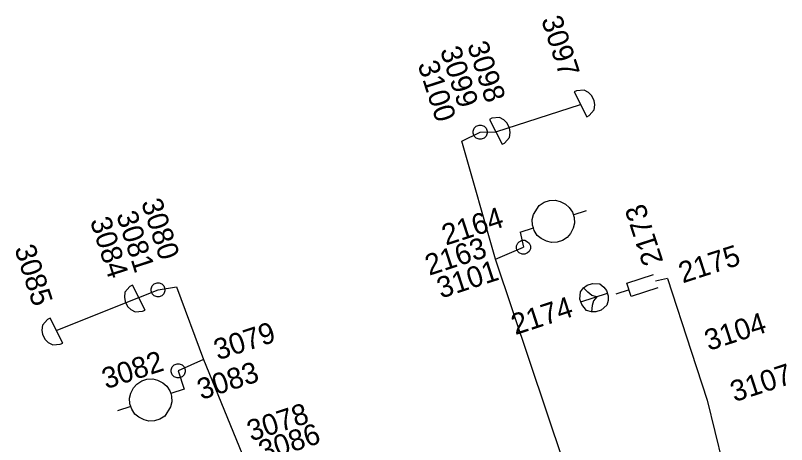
# Model space of a CAD drawing. Extents: x -535557 to -534097, y -1142175 to -1136716.
# Drawn here: x -534471.77 to -534444.17, y -1139497.26 to -1139481.91 of the extents above; entities that cross this region are included whole.
import ezdxf

# ---------------------------------------------------------------- set-up
doc = ezdxf.new("R2010")
doc.units = 0
doc.layers.add('Default', color=7, linetype='Continuous')
doc.layers.add('SS_SZDC', color=7, linetype='Continuous')

# ---------------------------------------------------------------- blocks, each defined once
blk = doc.blocks.new('POINT_DISPLAY')
at = {"layer": 'Default'}
blk.add_line((0, 0), (0, 0), dxfattribs=at)

msp = doc.modelspace()

# ---------------------------------------------------------------- linework, layer by layer
at = {"layer": 'SS_SZDC'}
for p, q in [((-534451.687, -1139484.599), (-534451.776, -1139484.644)), ((-534451.776, -1139484.644), (-534451.323, -1139485.535)), ((-534451.419, -1139484.574), (-534451.687, -1139484.599)), ((-534451.262, -1139484.662), (-534451.419, -1139484.574)), ((-534451.149, -1139484.773), (-534451.262, -1139484.662)), ((-534451.059, -1139484.952), (-534451.149, -1139484.773)), ((-534451.035, -1139485.108), (-534451.059, -1139484.952)), ((-534454.579, -1139486.069), (-534451.55, -1139485.09)), ((-534451.233, -1139485.49), (-534451.056, -1139485.287)), ((-534451.056, -1139485.287), (-534451.035, -1139485.108)), ((-534454.717, -1139485.579), (-534454.806, -1139485.624)), ((-534454.449, -1139485.554), (-534454.717, -1139485.579)), ((-534454.292, -1139485.642), (-534454.449, -1139485.554)), ((-534451.323, -1139485.535), (-534451.233, -1139485.49)), ((-534455.352, -1139485.938), (-534455.281, -1139485.867)), ((-534455.281, -1139485.867), (-534455.175, -1139485.832)), ((-534455.175, -1139485.832), (-534455.104, -1139485.832)), ((-534455.104, -1139485.832), (-534454.998, -1139485.867)), ((-534454.998, -1139485.867), (-534454.927, -1139485.938)), ((-534454.806, -1139485.624), (-534454.353, -1139486.515)), ((-534454.179, -1139485.753), (-534454.292, -1139485.642)), ((-534454.089, -1139485.932), (-534454.179, -1139485.753)), ((-534455.789, -1139486.399), (-534455.14, -1139486.079)), ((-534455.387, -1139486.044), (-534455.352, -1139485.938)), ((-534455.387, -1139486.115), (-534455.387, -1139486.044)), ((-534455.352, -1139486.221), (-534455.387, -1139486.115)), ((-534455.14, -1139486.079), (-534454.579, -1139486.069)), ((-534454.927, -1139485.938), (-534454.892, -1139486.044)), ((-534454.892, -1139486.115), (-534454.927, -1139486.221)), ((-534454.892, -1139486.044), (-534454.892, -1139486.115)), ((-534454.065, -1139486.088), (-534454.089, -1139485.932)), ((-534454.086, -1139486.267), (-534454.065, -1139486.088)), ((-534454.59, -1139490.629), (-534455.789, -1139486.399)), ((-534455.281, -1139486.292), (-534455.352, -1139486.221)), ((-534455.175, -1139486.327), (-534455.281, -1139486.292)), ((-534455.104, -1139486.327), (-534455.175, -1139486.327)), ((-534454.998, -1139486.292), (-534455.104, -1139486.327)), ((-534454.927, -1139486.221), (-534454.998, -1139486.292)), ((-534454.263, -1139486.47), (-534454.086, -1139486.267)), ((-534454.353, -1139486.515), (-534454.263, -1139486.47)), ((-534453.022, -1139488.7), (-534452.848, -1139488.591)), ((-534452.848, -1139488.591), (-534452.657, -1139488.529)), ((-534452.657, -1139488.529), (-534452.452, -1139488.515)), ((-534452.452, -1139488.515), (-534452.278, -1139488.564)), ((-534452.278, -1139488.564), (-534452.089, -1139488.66)), ((-534453.23, -1139489.031), (-534453.022, -1139488.7)), ((-534452.089, -1139488.66), (-534451.948, -1139488.772)), ((-534451.948, -1139488.772), (-534451.838, -1139488.946)), ((-534451.807, -1139489.041), (-534451.332, -1139488.887)), ((-534453.279, -1139489.204), (-534453.23, -1139489.031)), ((-534451.838, -1139488.946), (-534451.776, -1139489.137)), ((-534451.776, -1139489.137), (-534451.762, -1139489.342)), ((-534453.265, -1139489.41), (-534453.279, -1139489.204)), ((-534453.234, -1139489.505), (-534453.265, -1139489.41)), ((-534451.762, -1139489.342), (-534451.811, -1139489.516)), ((-534453.71, -1139489.659), (-534453.234, -1139489.505)), ((-534453.71, -1139489.659), (-534453.59, -1139490.2)), ((-534453.203, -1139489.6), (-534453.234, -1139489.505)), ((-534453.094, -1139489.775), (-534453.203, -1139489.6)), ((-534451.907, -1139489.705), (-534452.019, -1139489.846)), ((-534451.811, -1139489.516), (-534451.907, -1139489.705)), ((-534453.79, -1139490.05), (-534453.74, -1139490)), ((-534453.74, -1139490), (-534453.64, -1139489.95)), ((-534453.64, -1139489.95), (-534453.54, -1139489.95)), ((-534453.54, -1139489.95), (-534453.44, -1139490)), ((-534453.44, -1139490), (-534453.39, -1139490.05)), ((-534452.952, -1139489.887), (-534453.094, -1139489.775)), ((-534452.763, -1139489.983), (-534452.952, -1139489.887)), ((-534452.59, -1139490.032), (-534452.763, -1139489.983)), ((-534452.194, -1139489.956), (-534452.384, -1139490.017)), ((-534452.019, -1139489.846), (-534452.194, -1139489.956)), ((-534454.59, -1139490.629), (-534453.59, -1139490.2)), ((-534453.84, -1139490.15), (-534453.79, -1139490.05)), ((-534453.84, -1139490.25), (-534453.84, -1139490.15)), ((-534453.79, -1139490.35), (-534453.84, -1139490.25)), ((-534453.39, -1139490.05), (-534453.34, -1139490.15)), ((-534453.34, -1139490.25), (-534453.39, -1139490.35)), ((-534453.34, -1139490.15), (-534453.34, -1139490.25)), ((-534452.384, -1139490.017), (-534452.59, -1139490.032)), ((-534453.74, -1139490.4), (-534453.79, -1139490.35)), ((-534453.64, -1139490.45), (-534453.74, -1139490.4)), ((-534453.54, -1139490.45), (-534453.64, -1139490.45)), ((-534453.44, -1139490.4), (-534453.54, -1139490.45)), ((-534453.39, -1139490.35), (-534453.44, -1139490.4)), ((-534451.3, -1139500.43), (-534454.59, -1139490.629)), ((-534449.888, -1139491.481), (-534448.937, -1139491.172)), ((-534448.43, -1139491.319), (-534448.859, -1139491.409)), ((-534448.43, -1139491.319), (-534447.59, -1139493.92)), ((-534467.676, -1139491.599), (-534467.853, -1139491.802)), ((-534467.586, -1139491.554), (-534467.676, -1139491.599)), ((-534467.133, -1139492.445), (-534467.586, -1139491.554)), ((-534466.917, -1139491.684), (-534466.882, -1139491.578)), ((-534466.882, -1139491.578), (-534466.811, -1139491.507)), ((-534466.811, -1139491.507), (-534466.705, -1139491.472)), ((-534466.705, -1139491.472), (-534466.634, -1139491.472)), ((-534466.67, -1139491.719), (-534466.01, -1139491.62)), ((-534466.634, -1139491.472), (-534466.528, -1139491.507)), ((-534466.528, -1139491.507), (-534466.457, -1139491.578)), ((-534466.457, -1139491.578), (-534466.422, -1139491.684)), ((-534466.01, -1139491.62), (-534465.039, -1139494.209)), ((-534451.548, -1139491.79), (-534451.436, -1139491.649)), ((-534451.436, -1139491.649), (-534451.309, -1139491.555)), ((-534451.279, -1139491.808), (-534451.436, -1139491.649)), ((-534451.309, -1139491.555), (-534451.119, -1139491.493)), ((-534451.119, -1139491.493), (-534450.85, -1139491.511)), ((-534450.85, -1139491.511), (-534450.709, -1139491.623)), ((-534450.709, -1139491.623), (-534450.615, -1139491.75)), ((-534449.733, -1139491.956), (-534449.888, -1139491.481)), ((-534448.782, -1139491.647), (-534449.733, -1139491.956)), ((-534467.853, -1139491.802), (-534467.874, -1139491.981)), ((-534467.359, -1139492), (-534466.67, -1139491.719)), ((-534466.917, -1139491.755), (-534466.917, -1139491.684)), ((-534466.882, -1139491.861), (-534466.917, -1139491.755)), ((-534466.811, -1139491.932), (-534466.882, -1139491.861)), ((-534466.705, -1139491.967), (-534466.811, -1139491.932)), ((-534466.528, -1139491.932), (-534466.634, -1139491.967)), ((-534466.457, -1139491.861), (-534466.528, -1139491.932)), ((-534466.422, -1139491.755), (-534466.457, -1139491.861)), ((-534466.422, -1139491.684), (-534466.422, -1139491.755)), ((-534451.566, -1139492.059), (-534451.548, -1139491.79)), ((-534451.535, -1139492.154), (-534450.584, -1139491.845)), ((-534451.138, -1139491.92), (-534451.279, -1139491.808)), ((-534450.964, -1139491.969), (-534451.138, -1139491.92)), ((-534450.615, -1139491.75), (-534450.553, -1139491.94)), ((-534450.553, -1139491.94), (-534450.554, -1139492.098)), ((-534449.811, -1139491.719), (-534450.286, -1139491.873)), ((-534470.31, -1139493.18), (-534467.359, -1139492)), ((-534467.874, -1139491.981), (-534467.85, -1139492.137)), ((-534467.85, -1139492.137), (-534467.76, -1139492.316)), ((-534466.634, -1139491.967), (-534466.705, -1139491.967)), ((-534451.504, -1139492.249), (-534451.566, -1139492.059)), ((-534451.076, -1139492.11), (-534451.125, -1139492.284)), ((-534450.964, -1139491.969), (-534451.076, -1139492.11)), ((-534450.554, -1139492.098), (-534450.603, -1139492.272)), ((-534467.76, -1139492.316), (-534467.647, -1139492.427)), ((-534467.647, -1139492.427), (-534467.49, -1139492.515)), ((-534467.49, -1139492.515), (-534467.222, -1139492.49)), ((-534467.222, -1139492.49), (-534467.133, -1139492.445)), ((-534451.332, -1139492.456), (-534451.504, -1139492.249)), ((-534451.158, -1139492.505), (-534451.332, -1139492.456)), ((-534451.125, -1139492.284), (-534451.158, -1139492.505)), ((-534450.81, -1139492.444), (-534451, -1139492.506)), ((-534450.603, -1139492.272), (-534450.81, -1139492.444)), ((-534470.536, -1139492.734), (-534470.626, -1139492.779)), ((-534470.083, -1139493.625), (-534470.536, -1139492.734)), ((-534451, -1139492.506), (-534451.158, -1139492.505)), ((-534470.803, -1139492.982), (-534470.824, -1139493.161)), ((-534470.626, -1139492.779), (-534470.803, -1139492.982)), ((-534470.824, -1139493.161), (-534470.8, -1139493.317)), ((-534470.8, -1139493.317), (-534470.71, -1139493.496)), ((-534470.71, -1139493.496), (-534470.597, -1139493.607)), ((-534470.597, -1139493.607), (-534470.44, -1139493.695)), ((-534470.44, -1139493.695), (-534470.172, -1139493.67)), ((-534470.172, -1139493.67), (-534470.083, -1139493.625)), ((-534447.59, -1139493.92), (-534447.01, -1139495.67)), ((-534466.162, -1139494.478), (-534466.091, -1139494.407)), ((-534466.091, -1139494.407), (-534465.985, -1139494.372)), ((-534465.985, -1139494.372), (-534465.914, -1139494.372)), ((-534465.039, -1139494.209), (-534465.949, -1139494.62)), ((-534465.914, -1139494.372), (-534465.808, -1139494.407)), ((-534465.808, -1139494.407), (-534465.737, -1139494.478)), ((-534465.039, -1139494.209), (-534463.67, -1139497.569)), ((-534466.197, -1139494.584), (-534466.162, -1139494.478)), ((-534466.197, -1139494.655), (-534466.197, -1139494.584)), ((-534466.162, -1139494.761), (-534466.197, -1139494.655)), ((-534465.949, -1139494.62), (-534465.739, -1139495.28)), ((-534465.737, -1139494.478), (-534465.702, -1139494.584)), ((-534465.702, -1139494.655), (-534465.737, -1139494.761)), ((-534465.702, -1139494.584), (-534465.702, -1139494.655)), ((-534467.43, -1139495.093), (-534467.255, -1139494.983)), ((-534467.255, -1139494.983), (-534467.065, -1139494.922)), ((-534467.065, -1139494.922), (-534466.859, -1139494.907)), ((-534466.859, -1139494.907), (-534466.686, -1139494.956)), ((-534466.686, -1139494.956), (-534466.497, -1139495.052)), ((-534466.091, -1139494.832), (-534466.162, -1139494.761)), ((-534465.985, -1139494.867), (-534466.091, -1139494.832)), ((-534465.914, -1139494.867), (-534465.985, -1139494.867)), ((-534465.808, -1139494.832), (-534465.914, -1139494.867)), ((-534465.737, -1139494.761), (-534465.808, -1139494.832)), ((-534467.638, -1139495.423), (-534467.542, -1139495.234)), ((-534467.542, -1139495.234), (-534467.43, -1139495.093)), ((-534466.497, -1139495.052), (-534466.355, -1139495.164)), ((-534466.355, -1139495.164), (-534466.246, -1139495.339)), ((-534467.687, -1139495.597), (-534467.638, -1139495.423)), ((-534466.246, -1139495.339), (-534466.215, -1139495.434)), ((-534465.739, -1139495.28), (-534466.215, -1139495.434)), ((-534466.215, -1139495.434), (-534466.184, -1139495.529)), ((-534466.184, -1139495.529), (-534466.17, -1139495.735)), ((-534467.673, -1139495.802), (-534467.687, -1139495.597)), ((-534467.611, -1139495.993), (-534467.673, -1139495.802)), ((-534466.17, -1139495.735), (-534466.219, -1139495.908)), ((-534447.01, -1139495.67), (-534445.439, -1139502.12)), ((-534467.642, -1139495.898), (-534468.117, -1139496.052)), ((-534467.501, -1139496.167), (-534467.611, -1139495.993)), ((-534466.219, -1139495.908), (-534466.427, -1139496.239)), ((-534467.36, -1139496.279), (-534467.501, -1139496.167)), ((-534467.171, -1139496.375), (-534467.36, -1139496.279)), ((-534466.601, -1139496.348), (-534466.792, -1139496.41)), ((-534466.427, -1139496.239), (-534466.601, -1139496.348)), ((-534466.997, -1139496.424), (-534467.171, -1139496.375)), ((-534466.792, -1139496.41), (-534466.997, -1139496.424))]:
    msp.add_line(p, q, dxfattribs=at)

# ---------------------------------------------------------------- block references
for p in [(-534451.55, -1139485.09), (-534455.14, -1139486.079), (-534455.14, -1139486.079), (-534454.579, -1139486.069), (-534455.789, -1139486.399), (-534453.71, -1139489.659), (-534453.59, -1139490.2), (-534453.59, -1139490.2), (-534454.59, -1139490.629), (-534448.43, -1139491.319), (-534466.01, -1139491.62), (-534448.859, -1139491.409), (-534466.67, -1139491.719), (-534466.67, -1139491.719), (-534467.359, -1139492), (-534451.06, -1139492), (-534470.31, -1139493.18), (-534447.59, -1139493.92), (-534465.039, -1139494.209), (-534465.949, -1139494.62), (-534465.949, -1139494.62), (-534465.739, -1139495.28), (-534447.01, -1139495.67)]:
    msp.add_blockref('POINT_DISPLAY', p, dxfattribs=at)

# ---------------------------------------------------------------- texts
for s, rotation, p in [('3097', 288, (-534452.961, -1139482.052)), ('3098', 288, (-534455.612, -1139482.961)), ('3099', 288, (-534456.583, -1139483.146)), ('3100', 288, (-534457.385, -1139483.655)), ('3080', 288, (-534467.282, -1139488.591)), ('3081', 288, (-534468.172, -1139489.037)), ('2164', 18, (-534456.365, -1139490.142)), ('2173', 108, (-534448.576, -1139490.713)), ('3084', 288, (-534469.113, -1139489.251)), ('2163', 18, (-534456.966, -1139491.221)), ('3085', 288, (-534471.818, -1139490.241)), ('2175', 18, (-534447.889, -1139491.494)), ('3101', 18, (-534456.541, -1139492.038)), ('2174', 18, (-534453.88, -1139493.345)), ('3104', 18, (-534446.96, -1139493.912)), ('3079', 18, (-534464.527, -1139494.248)), ('3082', 18, (-534468.53, -1139495.282)), ('3083', 18, (-534465.121, -1139495.667)), ('3107', 18, (-534446.037, -1139495.744)), ('3078', 18, (-534463.337, -1139497.151)), ('3086', 18, (-534462.92, -1139497.875))]:
    msp.add_text(s, height=0.75, rotation=rotation, dxfattribs=at).set_placement(p)

doc.saveas('drawing.dxf')
